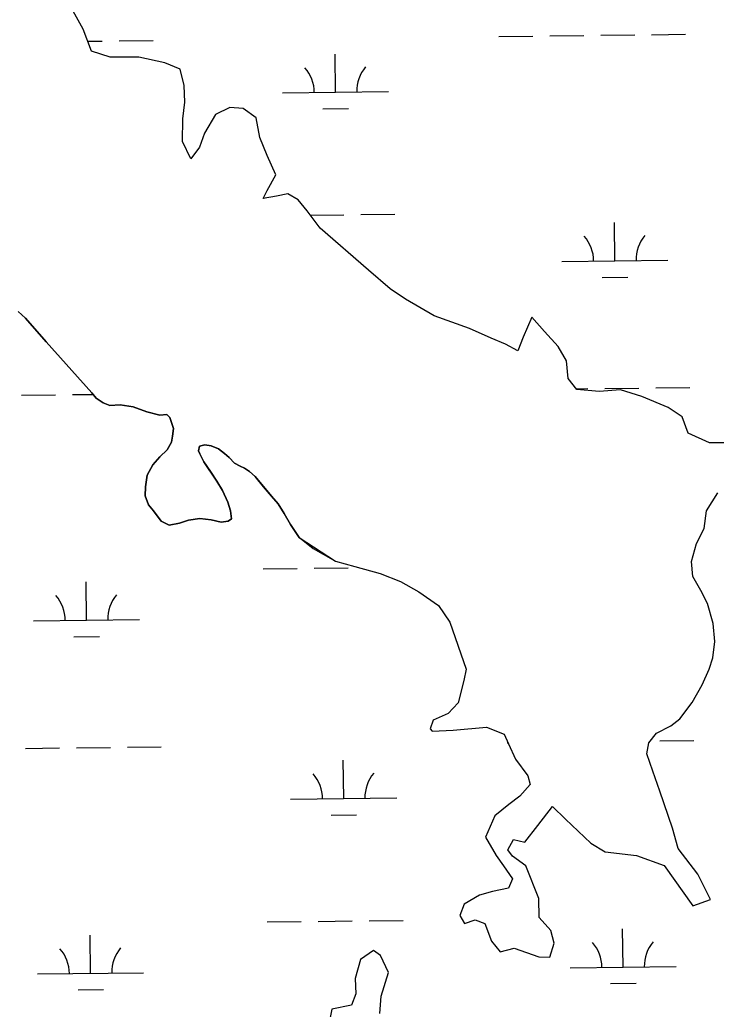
# Model space of a CAD drawing. Extents: x 3684037 to 3722149, y 433263 to 459021.
# Drawn here: x 3718803 to 3719459, y 449261 to 450193 of the extents above; entities that cross this region are included whole.
import ezdxf

# ---------------------------------------------------------------- set-up
doc = ezdxf.new("R2010")
doc.units = 0
doc.layers.add('V-TOPO-SHOR', color=7, linetype='Continuous')
doc.layers.add('V-WETL-SWMP', color=7, linetype='Continuous')

msp = doc.modelspace()

# ---------------------------------------------------------------- linework, layer by layer
at = {"layer": 'V-TOPO-SHOR'}
for p, q in [((3718862.92, 450184.22), (3718853.34, 450201.45)), ((3718870.81, 450163.52), (3718862.92, 450184.22)), ((3718888.38, 450157.95), (3718870.81, 450163.52)), ((3718915.34, 450157.86), (3718888.38, 450157.95)), ((3718939.84, 450152.77), (3718915.34, 450157.86)), ((3718954.33, 450146.56), (3718939.84, 450152.77)), ((3718957.87, 450131.4), (3718954.33, 450146.56)), ((3718958.72, 450115.61), (3718957.87, 450131.4)), ((3718956.74, 450099.82), (3718958.72, 450115.61)), ((3718987.57, 450103.96), (3718977.11, 450086.41)), ((3719001.07, 450110.59), (3718987.57, 450103.96)), ((3719013.52, 450109.52), (3719001.07, 450110.59)), ((3719025.81, 450100.88), (3719013.52, 450109.52)), ((3718956.42, 450078.38), (3718956.74, 450099.82)), ((3719029.22, 450082.38), (3719025.81, 450100.88)), ((3718977.11, 450086.41), (3718972.45, 450073.07)), ((3718964.32, 450062.06), (3718956.42, 450078.38)), ((3719036.1, 450065.29), (3719029.22, 450082.38)), ((3718972.45, 450073.07), (3718964.32, 450062.06)), ((3719044.38, 450047.29), (3719036.1, 450065.29)), ((3719036.12, 450032.29), (3719044.38, 450047.29)), ((3719032.5, 450024.86), (3719036.12, 450032.29)), ((3719055.62, 450029.28), (3719045.09, 450027)), ((3719065.49, 450023.6), (3719055.62, 450029.28)), ((3719045.09, 450027), (3719032.5, 450024.86)), ((3719073.93, 450013.3), (3719065.49, 450023.6)), ((3719086.2, 449996.83), (3719073.93, 450013.3)), ((3719131.64, 449957.27), (3719086.2, 449996.83)), ((3719152, 449939.74), (3719131.64, 449957.27)), ((3719166.6, 449930.06), (3719152, 449939.74)), ((3719193.77, 449914.18), (3719166.6, 449930.06)), ((3719226.85, 449902.52), (3719193.77, 449914.18)), ((3719285.68, 449912.99), (3719277.4, 449894.14)), ((3719297.45, 449899.6), (3719285.68, 449912.99)), ((3719247.49, 449893.21), (3719226.85, 449902.52)), ((3719310.63, 449885.3), (3719297.45, 449899.6)), ((3719260.82, 449887.52), (3719247.49, 449893.21)), ((3719277.4, 449894.14), (3719272.48, 449881.45)), ((3719272.48, 449881.45), (3719260.82, 449887.52)), ((3719318.41, 449872.05), (3719310.63, 449885.3)), ((3719319.9, 449855.23), (3719318.41, 449872.05)), ((3719327.95, 449844.81), (3719319.9, 449855.23)), ((3719349.13, 449843.07), (3719327.95, 449844.81)), ((3719369.29, 449844.54), (3719349.13, 449843.07)), ((3719389.3, 449838.44), (3719369.29, 449844.54)), ((3719414.3, 449827.84), (3719389.3, 449838.44)), ((3719427.49, 449819.19), (3719414.3, 449827.84)), ((3719432.96, 449803.77), (3719427.49, 449819.19)), ((3719453.09, 449794.72), (3719432.96, 449803.77)), ((3719474.66, 449794.65), (3719453.09, 449794.72)), ((3719450.31, 449730.54), (3719460.89, 449747.45)), ((3719448.07, 449713.85), (3719450.31, 449730.54)), ((3719440.71, 449699.88), (3719448.07, 449713.85)), ((3719066.29, 449705.43), (3719100.71, 449683.28)), ((3719436.16, 449682.82), (3719440.71, 449699.88)), ((3719100.71, 449683.28), (3719118.92, 449678.08)), ((3719118.92, 449678.08), (3719142.65, 449671.71)), ((3719437.53, 449668.83), (3719436.16, 449682.82)), ((3719142.65, 449671.71), (3719162.01, 449663.95)), ((3719444.93, 449655.71), (3719437.53, 449668.83)), ((3719162.01, 449663.95), (3719179.31, 449654.26)), ((3719179.31, 449654.26), (3719197.63, 449641.49)), ((3719451.18, 449643.23), (3719444.93, 449655.71)), ((3719197.63, 449641.49), (3719208.23, 449625.67)), ((3719456.64, 449624.35), (3719451.18, 449643.23)), ((3719208.23, 449625.67), (3719223.75, 449581.58)), ((3719458, 449607.65), (3719456.64, 449624.35)), ((3719456.28, 449592.12), (3719458, 449607.65)), ((3719452.91, 449581.48), (3719456.28, 449592.12)), ((3719223.75, 449581.58), (3719221.66, 449570.81)), ((3719446.05, 449566.74), (3719452.91, 449581.48)), ((3719221.66, 449570.81), (3719216.33, 449549.77)), ((3719436.63, 449550.08), (3719446.05, 449566.74)), ((3719216.33, 449549.77), (3719206.92, 449539.66)), ((3719425.28, 449534.71), (3719436.63, 449550.08)), ((3719206.92, 449539.66), (3719192.65, 449533.54)), ((3719192.65, 449533.54), (3719189.93, 449525.21)), ((3719211.49, 449524.11), (3719242.83, 449526.7)), ((3719242.83, 449526.7), (3719259.5, 449520.23)), ((3719403.15, 449521.17), (3719416.53, 449528.06)), ((3719416.53, 449528.06), (3719425.28, 449534.71)), ((3719189.93, 449525.21), (3719191.72, 449523.15)), ((3719191.72, 449523.15), (3719211.49, 449524.11)), ((3719259.5, 449520.23), (3719263.83, 449511.23)), ((3719395.81, 449512.08), (3719403.15, 449521.17)), ((3719263.83, 449511.23), (3719270.33, 449496.83)), ((3719393.98, 449501.56), (3719395.81, 449512.08)), ((3719399.57, 449485.24), (3719393.98, 449501.56)), ((3719270.33, 449496.83), (3719281.96, 449481.13)), ((3719281.96, 449481.13), (3719284.12, 449472.78)), ((3719406.31, 449466.47), (3719399.57, 449485.24)), ((3719284.12, 449472.78), (3719274.33, 449461.9)), ((3719274.33, 449461.9), (3719263.9, 449453.84)), ((3719418.27, 449431.64), (3719406.31, 449466.47)), ((3719263.9, 449453.84), (3719250.9, 449443.36)), ((3719291.44, 449434.11), (3719305.1, 449452.04)), ((3719305.1, 449452.04), (3719317.52, 449440.06)), ((3719250.9, 449443.36), (3719241.85, 449423.23)), ((3719279.06, 449418.36), (3719291.44, 449434.11)), ((3719317.52, 449440.06), (3719341.32, 449417.65)), ((3719241.85, 449423.23), (3719252.19, 449405.87)), ((3719423.47, 449412.5), (3719418.27, 449431.64)), ((3719263.12, 449411.35), (3719268.42, 449421.09)), ((3719268.42, 449421.09), (3719279.06, 449418.36)), ((3719341.32, 449417.65), (3719354.78, 449409.39)), ((3719252.19, 449405.87), (3719259.09, 449396.22)), ((3719267.47, 449405.43), (3719263.12, 449411.35)), ((3719279.89, 449396.15), (3719267.47, 449405.43)), ((3719354.78, 449409.39), (3719384.42, 449405.82)), ((3719384.42, 449405.82), (3719410.45, 449396.37)), ((3719442.26, 449388.43), (3719423.47, 449412.5)), ((3719259.09, 449396.22), (3719267.4, 449383.87)), ((3719292.11, 449365.43), (3719279.89, 449396.15)), ((3719410.45, 449396.37), (3719437.41, 449358.41)), ((3719454, 449364.51), (3719442.26, 449388.43)), ((3719267.4, 449383.87), (3719263.64, 449375.02)), ((3719236.28, 449368.43), (3719221.87, 449360.14)), ((3719248.74, 449372.12), (3719236.28, 449368.43)), ((3719263.64, 449375.02), (3719248.74, 449372.12)), ((3719221.87, 449360.14), (3719217.86, 449349.49)), ((3719292.44, 449347.45), (3719292.11, 449365.43)), ((3719437.41, 449358.41), (3719454, 449364.51)), ((3719217.86, 449349.49), (3719222.07, 449341.78)), ((3719222.07, 449341.78), (3719232.35, 449345.47)), ((3719232.35, 449345.47), (3719241.33, 449341.84)), ((3719241.33, 449341.84), (3719247.56, 449325.13)), ((3719303.57, 449335.35), (3719292.44, 449347.45)), ((3719306.61, 449323.27), (3719303.57, 449335.35)), ((3719247.56, 449325.13), (3719255.75, 449315.09)), ((3719302.72, 449310.19), (3719306.61, 449323.27)), ((3719136.53, 449316.33), (3719124.3, 449308.02)), ((3719143.19, 449311.81), (3719136.53, 449316.33)), ((3719150.58, 449295.74), (3719143.19, 449311.81)), ((3719255.75, 449315.09), (3719268.98, 449318.64)), ((3719268.98, 449318.64), (3719292.32, 449310.48)), ((3719124.3, 449308.02), (3719119.24, 449290.07)), ((3719292.32, 449310.48), (3719302.72, 449310.19)), ((3719143.71, 449273.43), (3719150.58, 449295.74)), ((3719119.24, 449290.07), (3719119.71, 449275.56)), ((3719119.71, 449275.56), (3719115.82, 449264.79)), ((3719115.82, 449264.79), (3719097.32, 449261.13)), ((3719142.5, 449257.13), (3719143.71, 449273.43)), ((3719097.32, 449261.13), (3719093.41, 449242.39))]:
    msp.add_line(p, q, dxfattribs=at)
msp.add_lwpolyline([(3719066.29, 449705.43), (3719058.28, 449717.76), (3719052.17, 449728.19), (3719046.52, 449737.2), (3719040.39, 449744.32), (3719032.85, 449753.34), (3719024.84, 449762.82), (3719019.65, 449767.57), (3719014.93, 449770.9), (3719010.67, 449772.81), (3719005.48, 449775.66), (3719000.29, 449780.88), (3718996.04, 449784.68), (3718990.38, 449788.96), (3718983.29, 449791.83), (3718977.62, 449792.79), (3718972.41, 449791.39), (3718971.45, 449787.13), (3718972.86, 449784.29), (3718976.62, 449776.7), (3718982.74, 449767.69), (3718988.86, 449758.68), (3718994.04, 449749.68), (3718999.21, 449738.78), (3719001.54, 449730.73), (3719002.47, 449723.15), (3718999.62, 449720.79), (3718992.99, 449719.87), (3718983.54, 449722.27), (3718972.66, 449723.25), (3718962.24, 449721.86), (3718953.71, 449719.05), (3718943.77, 449717.19), (3718936.21, 449721), (3718929.15, 449730.49), (3718924.44, 449736.18), (3718921.15, 449744.71), (3718921.65, 449753.23), (3718923.11, 449764.1), (3718928.35, 449774.02), (3718934.99, 449781.57), (3718942.11, 449788.17), (3718945.92, 449795.26), (3718946.89, 449800.93), (3718947.86, 449808.03), (3718944.58, 449818.45), (3718941.75, 449821.3), (3718935.12, 449820.85), (3718922.83, 449823.73), (3718910.07, 449828.5), (3718897.77, 449830.43), (3718887.83, 449829.99), (3718881.69, 449832.38), (3718875.08, 449836.66), (3718870.84, 449841.88), (3718827.94, 449889.81), (3718808.61, 449912.11), (3718801.53, 449918.29)], dxfattribs=at)
at = {"layer": 'V-WETL-SWMP'}
for p, q in [((3718862.92, 450184.22), (3718853.34, 450201.45)), ((3718870.81, 450163.52), (3718862.92, 450184.22)), ((3719302.61, 450178.02), (3719334.61, 450178.39)), ((3719350.6, 450178.58), (3719382.6, 450178.95)), ((3719398.6, 450179.14), (3719430.6, 450179.51)), ((3718867.21, 450172.95), (3718880.73, 450173.11)), ((3718896.73, 450173.3), (3718928.73, 450173.67)), ((3719254.61, 450177.46), (3719286.61, 450177.83)), ((3718888.38, 450157.95), (3718870.81, 450163.52)), ((3719100.62, 450124.92), (3719100.2, 450160.92)), ((3718915.34, 450157.86), (3718888.38, 450157.95)), ((3718939.84, 450152.77), (3718915.34, 450157.86)), ((3718954.33, 450146.56), (3718939.84, 450152.77)), ((3718957.87, 450131.4), (3718954.33, 450146.56)), ((3718958.72, 450115.61), (3718957.87, 450131.4)), ((3719050.62, 450124.34), (3719150.62, 450125.5)), ((3718956.74, 450099.82), (3718958.72, 450115.61)), ((3718987.57, 450103.96), (3718977.11, 450086.41)), ((3719001.07, 450110.59), (3718987.57, 450103.96)), ((3719013.52, 450109.52), (3719001.07, 450110.59)), ((3719025.81, 450100.88), (3719013.52, 450109.52)), ((3719088.8, 450109.35), (3719112.8, 450109.63)), ((3718956.42, 450078.38), (3718956.74, 450099.82)), ((3719029.22, 450082.38), (3719025.81, 450100.88)), ((3718977.11, 450086.41), (3718972.45, 450073.07)), ((3718964.32, 450062.06), (3718956.42, 450078.38)), ((3719036.1, 450065.29), (3719029.22, 450082.38)), ((3718972.45, 450073.07), (3718964.32, 450062.06)), ((3719044.38, 450047.29), (3719036.1, 450065.29)), ((3719036.12, 450032.29), (3719044.38, 450047.29)), ((3719032.5, 450024.86), (3719036.12, 450032.29)), ((3719055.62, 450029.28), (3719045.09, 450027)), ((3719065.49, 450023.6), (3719055.62, 450029.28)), ((3719045.09, 450027), (3719032.5, 450024.86)), ((3719073.93, 450013.3), (3719065.49, 450023.6)), ((3719086.2, 449996.83), (3719073.93, 450013.3)), ((3719076.97, 450009.21), (3719108.55, 450009.58)), ((3719124.55, 450009.76), (3719156.55, 450010.13)), ((3719363.92, 449966.11), (3719363.5, 450002.11)), ((3719131.64, 449957.27), (3719086.2, 449996.83)), ((3719313.93, 449965.53), (3719413.92, 449966.7)), ((3719152, 449939.74), (3719131.64, 449957.27)), ((3719352.1, 449950.54), (3719376.1, 449950.82)), ((3719166.6, 449930.06), (3719152, 449939.74)), ((3719193.77, 449914.18), (3719166.6, 449930.06)), ((3718801.53, 449918.29), (3718808.61, 449912.11)), ((3718808.61, 449912.11), (3718827.94, 449889.81)), ((3719226.85, 449902.52), (3719193.77, 449914.18)), ((3719285.68, 449912.99), (3719277.4, 449894.14)), ((3719297.45, 449899.6), (3719285.68, 449912.99)), ((3719247.49, 449893.21), (3719226.85, 449902.52)), ((3719310.63, 449885.3), (3719297.45, 449899.6)), ((3718827.94, 449889.81), (3718870.84, 449841.88)), ((3719260.82, 449887.52), (3719247.49, 449893.21)), ((3719277.4, 449894.14), (3719272.48, 449881.45)), ((3719272.48, 449881.45), (3719260.82, 449887.52)), ((3719318.41, 449872.05), (3719310.63, 449885.3)), ((3719319.9, 449855.23), (3719318.41, 449872.05)), ((3719327.95, 449844.81), (3719319.9, 449855.23)), ((3719327.33, 449845.61), (3719338.48, 449845.74)), ((3719349.13, 449843.07), (3719327.95, 449844.81)), ((3719369.29, 449844.54), (3719349.13, 449843.07)), ((3719354.48, 449845.92), (3719386.47, 449846.3)), ((3719389.3, 449838.44), (3719369.29, 449844.54)), ((3719402.47, 449846.48), (3719434.47, 449846.86)), ((3718804.6, 449839.53), (3718836.6, 449839.9)), ((3718852.6, 449840.08), (3718872.11, 449840.31)), ((3718870.84, 449841.88), (3718875.08, 449836.66)), ((3718875.08, 449836.66), (3718881.69, 449832.38)), ((3719414.3, 449827.84), (3719389.3, 449838.44)), ((3718881.69, 449832.38), (3718887.83, 449829.99)), ((3718887.83, 449829.99), (3718897.77, 449830.43)), ((3718897.77, 449830.43), (3718910.07, 449828.5)), ((3718910.07, 449828.5), (3718922.83, 449823.73)), ((3719427.49, 449819.19), (3719414.3, 449827.84)), ((3718922.83, 449823.73), (3718935.12, 449820.85)), ((3718935.12, 449820.85), (3718941.75, 449821.3)), ((3718941.75, 449821.3), (3718944.58, 449818.45)), ((3718944.58, 449818.45), (3718947.86, 449808.03)), ((3719432.96, 449803.77), (3719427.49, 449819.19)), ((3718947.86, 449808.03), (3718946.89, 449800.93)), ((3718946.89, 449800.93), (3718945.92, 449795.26)), ((3719453.09, 449794.72), (3719432.96, 449803.77)), ((3718942.11, 449788.17), (3718934.99, 449781.57)), ((3718945.92, 449795.26), (3718942.11, 449788.17)), ((3718971.45, 449787.13), (3718972.41, 449791.39)), ((3718976.62, 449776.7), (3718971.45, 449787.13)), ((3718972.41, 449791.39), (3718977.62, 449792.79)), ((3718977.62, 449792.79), (3718983.29, 449791.82)), ((3718983.29, 449791.82), (3718990.38, 449788.96)), ((3718990.38, 449788.96), (3718996.04, 449784.68)), ((3719474.66, 449794.65), (3719453.09, 449794.72)), ((3718934.99, 449781.57), (3718928.34, 449774.02)), ((3718996.04, 449784.68), (3719000.29, 449780.89)), ((3719000.29, 449780.89), (3719005.48, 449775.66)), ((3718928.34, 449774.02), (3718923.11, 449764.1)), ((3718988.86, 449758.68), (3718976.62, 449776.7)), ((3719005.48, 449775.66), (3719010.67, 449772.81)), ((3719010.67, 449772.81), (3719014.93, 449770.9)), ((3719014.93, 449770.9), (3719019.65, 449767.57)), ((3718923.11, 449764.1), (3718921.65, 449753.23)), ((3718994.04, 449749.68), (3718988.86, 449758.68)), ((3719019.65, 449767.57), (3719024.84, 449762.82)), ((3719024.84, 449762.82), (3719040.39, 449744.32)), ((3718921.65, 449753.23), (3718921.15, 449744.71)), ((3718999.21, 449738.78), (3718994.04, 449749.68)), ((3718921.15, 449744.71), (3718924.43, 449736.18)), ((3719040.39, 449744.32), (3719046.52, 449737.2)), ((3719450.31, 449730.54), (3719460.89, 449747.45)), ((3718924.43, 449736.18), (3718929.15, 449730.49)), ((3719001.54, 449730.72), (3718999.21, 449738.78)), ((3719002.47, 449723.15), (3719001.54, 449730.72)), ((3719046.52, 449737.2), (3719052.17, 449728.19)), ((3718929.15, 449730.49), (3718936.21, 449721)), ((3718953.71, 449719.05), (3718962.24, 449721.86)), ((3718962.24, 449721.86), (3718972.66, 449723.25)), ((3718972.66, 449723.25), (3718983.54, 449722.27)), ((3718983.54, 449722.27), (3718992.99, 449719.87)), ((3718999.62, 449720.79), (3719002.47, 449723.15)), ((3719052.17, 449728.19), (3719058.28, 449717.76)), ((3719448.07, 449713.85), (3719450.31, 449730.54)), ((3718936.21, 449721), (3718943.77, 449717.19)), ((3718943.77, 449717.19), (3718953.71, 449719.05)), ((3718992.99, 449719.87), (3718999.62, 449720.79)), ((3719058.28, 449717.76), (3719066.29, 449705.43)), ((3719440.71, 449699.88), (3719448.07, 449713.85)), ((3719066.29, 449705.43), (3719069.83, 449702.89)), ((3719069.83, 449702.89), (3719079.57, 449695.28)), ((3719079.57, 449695.28), (3719100.71, 449683.28)), ((3719436.16, 449682.82), (3719440.71, 449699.88)), ((3719032.43, 449675.99), (3719064.43, 449676.36)), ((3719080.43, 449676.55), (3719112.43, 449676.92)), ((3719100.71, 449683.28), (3719118.92, 449678.08)), ((3719118.92, 449678.08), (3719142.65, 449671.71)), ((3719437.53, 449668.83), (3719436.16, 449682.82)), ((3719142.65, 449671.71), (3719162.01, 449663.95)), ((3719444.93, 449655.71), (3719437.53, 449668.83)), ((3718865.92, 449627.62), (3718865.5, 449663.62)), ((3719162.01, 449663.95), (3719179.31, 449654.26)), ((3719179.31, 449654.26), (3719197.63, 449641.49)), ((3719451.18, 449643.23), (3719444.93, 449655.71)), ((3719197.63, 449641.49), (3719208.23, 449625.67)), ((3719456.64, 449624.35), (3719451.18, 449643.23)), ((3718815.92, 449627.04), (3718915.92, 449628.2)), ((3719208.23, 449625.67), (3719223.75, 449581.58)), ((3719458, 449607.65), (3719456.64, 449624.35)), ((3718854.1, 449612.05), (3718878.1, 449612.33)), ((3719456.28, 449592.12), (3719458, 449607.65)), ((3719452.91, 449581.48), (3719456.28, 449592.12)), ((3719223.75, 449581.58), (3719221.66, 449570.81)), ((3719446.05, 449566.74), (3719452.91, 449581.48)), ((3719221.66, 449570.81), (3719216.33, 449549.77)), ((3719436.63, 449550.08), (3719446.05, 449566.74)), ((3719216.33, 449549.77), (3719206.92, 449539.66)), ((3719425.28, 449534.71), (3719436.63, 449550.08)), ((3719206.92, 449539.66), (3719192.65, 449533.54)), ((3719192.65, 449533.54), (3719189.93, 449525.21)), ((3719211.49, 449524.11), (3719242.83, 449526.7)), ((3719242.83, 449526.7), (3719259.5, 449520.23)), ((3719403.15, 449521.17), (3719416.53, 449528.06)), ((3719416.53, 449528.06), (3719425.28, 449534.71)), ((3719189.93, 449525.21), (3719191.72, 449523.15)), ((3719191.72, 449523.15), (3719211.49, 449524.11)), ((3719259.5, 449520.23), (3719263.83, 449511.23)), ((3719395.81, 449512.08), (3719403.15, 449521.17)), ((3718808.48, 449506.87), (3718840.47, 449507.25)), ((3718856.47, 449507.43), (3718888.47, 449507.8)), ((3718904.47, 449507.99), (3718936.47, 449508.36)), ((3719262.35, 449512.16), (3719263.38, 449512.17)), ((3719263.83, 449511.23), (3719270.33, 449496.83)), ((3719393.98, 449501.56), (3719395.81, 449512.08)), ((3719406.34, 449513.83), (3719438.34, 449514.2)), ((3719399.57, 449485.24), (3719393.98, 449501.56)), ((3719108.36, 449459.62), (3719107.94, 449495.62)), ((3719270.33, 449496.83), (3719281.96, 449481.13)), ((3719281.96, 449481.13), (3719284.12, 449472.78)), ((3719406.31, 449466.47), (3719399.57, 449485.24)), ((3719284.12, 449472.78), (3719274.33, 449461.9)), ((3719274.33, 449461.9), (3719263.9, 449453.84)), ((3719418.27, 449431.64), (3719406.31, 449466.47)), ((3719058.37, 449459.04), (3719158.36, 449460.2)), ((3719263.9, 449453.84), (3719250.9, 449443.36)), ((3719291.44, 449434.11), (3719305.1, 449452.04)), ((3719305.1, 449452.04), (3719317.52, 449440.06)), ((3719096.54, 449444.05), (3719120.54, 449444.33)), ((3719250.9, 449443.36), (3719241.85, 449423.23)), ((3719279.06, 449418.36), (3719291.44, 449434.11)), ((3719317.52, 449440.06), (3719341.32, 449417.65)), ((3719241.85, 449423.23), (3719252.19, 449405.87)), ((3719423.47, 449412.5), (3719418.27, 449431.64)), ((3719263.12, 449411.35), (3719268.42, 449421.09)), ((3719268.42, 449421.09), (3719279.06, 449418.36)), ((3719341.32, 449417.65), (3719354.78, 449409.39)), ((3719252.19, 449405.87), (3719259.09, 449396.22)), ((3719267.47, 449405.43), (3719263.12, 449411.35)), ((3719279.89, 449396.15), (3719267.47, 449405.43)), ((3719354.78, 449409.39), (3719384.42, 449405.82)), ((3719384.42, 449405.82), (3719410.45, 449396.37)), ((3719442.26, 449388.43), (3719423.47, 449412.5)), ((3719259.09, 449396.22), (3719267.4, 449383.87)), ((3719292.11, 449365.43), (3719279.89, 449396.15)), ((3719410.45, 449396.37), (3719437.41, 449358.41)), ((3719454, 449364.51), (3719442.26, 449388.43)), ((3719267.4, 449383.87), (3719263.64, 449375.02)), ((3719236.28, 449368.43), (3719221.87, 449360.14)), ((3719248.74, 449372.12), (3719236.28, 449368.43)), ((3719263.64, 449375.02), (3719248.74, 449372.12)), ((3719221.87, 449360.14), (3719217.86, 449349.49)), ((3719292.44, 449347.45), (3719292.11, 449365.43)), ((3719437.41, 449358.41), (3719454, 449364.51)), ((3719217.86, 449349.49), (3719222.07, 449341.78)), ((3719036.3, 449343.34), (3719068.3, 449343.71)), ((3719084.3, 449343.9), (3719116.3, 449344.27)), ((3719132.3, 449344.46), (3719164.29, 449344.83)), ((3719222.07, 449341.78), (3719232.35, 449345.47)), ((3719232.35, 449345.47), (3719241.33, 449341.84)), ((3719241.33, 449341.84), (3719247.56, 449325.13)), ((3719303.57, 449335.35), (3719292.44, 449347.45)), ((3718869.79, 449294.97), (3718869.37, 449330.97)), ((3719306.61, 449323.27), (3719303.57, 449335.35)), ((3719371.66, 449300.81), (3719371.24, 449336.81)), ((3719247.56, 449325.13), (3719255.75, 449315.09)), ((3719302.72, 449310.19), (3719306.61, 449323.27)), ((3719136.53, 449316.33), (3719124.3, 449308.02)), ((3719143.19, 449311.81), (3719136.53, 449316.33)), ((3719150.58, 449295.74), (3719143.19, 449311.81)), ((3719255.75, 449315.09), (3719268.98, 449318.64)), ((3719268.98, 449318.64), (3719292.32, 449310.48)), ((3719124.3, 449308.02), (3719119.24, 449290.07)), ((3719292.32, 449310.48), (3719302.72, 449310.19)), ((3718819.79, 449294.39), (3718919.79, 449295.55)), ((3719143.71, 449273.43), (3719150.58, 449295.74)), ((3719321.67, 449300.23), (3719421.66, 449301.39)), ((3719119.24, 449290.07), (3719119.71, 449275.56)), ((3719359.84, 449285.24), (3719383.84, 449285.52)), ((3718857.97, 449279.4), (3718881.97, 449279.68)), ((3719119.71, 449275.56), (3719115.82, 449264.79)), ((3719115.82, 449264.79), (3719097.32, 449261.13)), ((3719142.5, 449257.13), (3719143.71, 449273.43))]:
    msp.add_line(p, q, dxfattribs=at)
for centre, start, end in [((3719045.38, 450124.75), 359.89487, 41.43853), ((3719155.85, 450126.04), 139.89486, 181.43852), ((3719308.68, 449965.95), 359.89487, 41.43853), ((3719419.16, 449967.23), 139.89486, 181.43852), ((3718810.67, 449627.45), 359.89487, 41.43853), ((3718921.15, 449628.74), 139.89486, 181.43852), ((3719053.12, 449459.45), 359.89487, 41.43853), ((3719163.6, 449460.74), 139.89486, 181.43852), ((3719316.42, 449300.64), 359.89487, 41.43853), ((3719426.9, 449301.93), 139.89486, 181.43852), ((3718814.54, 449294.8), 359.89487, 41.43853), ((3718925.02, 449296.09), 139.89486, 181.43852)]:
    msp.add_arc(centre, 35.25, start, end, dxfattribs=at)

doc.saveas('drawing.dxf')
